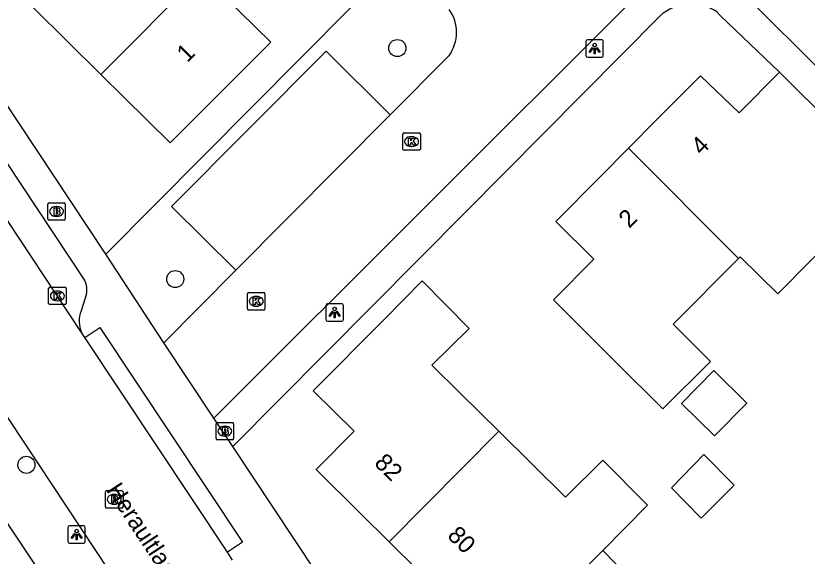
# Model space of a CAD drawing. Extents: x 157767 to 159171, y 387842 to 389425.
# Drawn here: x 158577.27 to 158622.5, y 388679.94 to 388710.83 of the extents above; entities that cross this region are included whole.
import ezdxf

# ---------------------------------------------------------------- set-up
doc = ezdxf.new("R2010")
doc.units = 0
for name, color, linetype in [('IMGEO_Boom', 7, 'Continuous'), ('IMGEO_Brandkraan', 7, 'Continuous'), ('IMGEO_Kolk', 7, 'Continuous'), ('IMGEO_Lichtpunt', 7, 'Continuous'), ('IMGEO_Openbare_ruimte_label', 7, 'Continuous'), ('IMGEO_Pand', 7, 'Continuous'), ('IMGEO_Pand_nummerreeks', 7, 'Continuous'), ('IMGEO_Rijbaan_lokaal_open', 7, 'Continuous'), ('IMGEO_Rioolput', 7, 'Continuous'), ('IMGEO_Voetpad_open', 7, 'Continuous')]:
    doc.layers.add(name, color=color, linetype=linetype)

msp = doc.modelspace()

# ---------------------------------------------------------------- linework, layer by layer
at = {"layer": 'IMGEO_Boom'}
for centre in [(158599.076, 388708.987), (158586.381, 388695.782), (158577.874, 388685.167)]:
    msp.add_circle(centre, 0.489, dxfattribs=at)
at = {"layer": 'IMGEO_Brandkraan'}
for p, q in [((158579.171, 388700.144), (158580.023, 388700.144)), ((158579.096, 388699.218), (158579.096, 388700.07)), ((158579.584, 388699.924), (158579.609, 388699.924)), ((158580.097, 388700.07), (158580.097, 388699.218)), ((158579.607, 388699.364), (158579.582, 388699.364)), ((158580.023, 388699.144), (158579.171, 388699.144)), ((158588.715, 388686.664), (158588.715, 388687.516)), ((158588.79, 388687.59), (158589.642, 388687.59)), ((158589.716, 388687.516), (158589.716, 388686.664)), ((158589.203, 388687.37), (158589.228, 388687.37)), ((158589.642, 388686.59), (158588.79, 388686.59)), ((158589.226, 388686.81), (158589.201, 388686.81))]:
    msp.add_line(p, q, dxfattribs=at)
for points in [[(158579.171, 388700.144), (158580.023, 388700.144)], [(158579.096, 388699.218), (158579.096, 388700.07)], [(158579.444, 388699.844), (158579.444, 388699.444), (158579.657, 388699.444)], [(158579.675, 388699.844), (158579.444, 388699.844)], [(158579.623, 388699.763), (158579.569, 388699.763), (158579.569, 388699.687)], [(158579.569, 388699.687), (158579.622, 388699.687)], [(158580.097, 388700.07), (158580.097, 388699.218)], [(158579.631, 388699.611), (158579.569, 388699.611), (158579.569, 388699.53)], [(158579.569, 388699.53), (158579.631, 388699.53)], [(158580.023, 388699.144), (158579.171, 388699.144)], [(158588.715, 388686.664), (158588.715, 388687.516)], [(158588.79, 388687.59), (158589.642, 388687.59)], [(158589.716, 388687.516), (158589.716, 388686.664)], [(158589.063, 388687.29), (158589.063, 388686.89), (158589.276, 388686.89)], [(158589.294, 388687.29), (158589.063, 388687.29)], [(158589.242, 388687.209), (158589.188, 388687.209), (158589.188, 388687.133)], [(158589.188, 388687.133), (158589.241, 388687.133)], [(158589.25, 388687.057), (158589.188, 388687.057), (158589.188, 388686.976)], [(158589.642, 388686.59), (158588.79, 388686.59)], [(158589.188, 388686.976), (158589.25, 388686.976)]]:
    msp.add_lwpolyline(points, dxfattribs=at)
for centre, radius, start, end in [((158579.173, 388700.068), 0.0765, 91.552, 178.448), ((158579.173, 388700.068), 0.0765, 91.552, 178.448), ((158580.021, 388700.068), 0.0765, 1.552, 88.448), ((158580.021, 388700.068), 0.0765, 1.552, 88.448), ((158579.624, 388699.725), 0.0379, 267.8285, 90.9355), ((158579.679, 388699.699), 0.145, 59.4692, 91.5367), ((158579.704, 388699.746), 0.0922, 285.5137, 58.1501), ((158579.173, 388699.22), 0.0765, 181.552, 268.448), ((158579.173, 388699.22), 0.0765, 181.552, 268.448), ((158579.632, 388699.57), 0.0404, 269.8759, 90.5077), ((158579.663, 388699.695), 0.251, 268.6676, 293.5347), ((158579.709, 388699.554), 0.105, 301.3115, 78.989), ((158580.021, 388699.22), 0.0765, 271.552, 358.448), ((158580.021, 388699.22), 0.0765, 271.552, 358.448), ((158588.792, 388687.514), 0.0765, 91.552, 178.448), ((158588.792, 388687.514), 0.0765, 91.552, 178.448), ((158589.64, 388687.514), 0.0765, 1.552, 88.448), ((158589.64, 388687.514), 0.0765, 1.552, 88.448), ((158589.243, 388687.171), 0.0379, 267.8285, 90.9355), ((158589.251, 388687.016), 0.0404, 269.8759, 90.5077), ((158589.298, 388687.145), 0.145, 59.4692, 91.5367), ((158589.323, 388687.192), 0.0922, 285.5137, 58.1501), ((158589.328, 388687), 0.105, 301.3115, 78.989), ((158588.792, 388686.666), 0.0765, 181.552, 268.448), ((158588.792, 388686.666), 0.0765, 181.552, 268.448), ((158589.282, 388687.141), 0.251, 268.6676, 293.5347), ((158589.64, 388686.666), 0.0765, 271.552, 358.448), ((158589.64, 388686.666), 0.0765, 271.552, 358.448)]:
    msp.add_arc(centre, radius, start, end, dxfattribs=at)
for centre, major_axis, ratio, start_param, end_param in [((158579.583, 388699.644), (-0.387, 0.002), 0.722429, 4.712389, 7.853982), ((158579.608, 388699.644), (-0.39, 0.002), 0.717154, 1.570796, 4.712389), ((158589.202, 388687.09), (-0.387, 0.002), 0.722429, 4.712389, 7.853982), ((158589.227, 388687.09), (-0.39, 0.002), 0.717154, 1.570796, 4.712389)]:
    msp.add_ellipse(centre, major_axis=major_axis, ratio=ratio, start_param=start_param, end_param=end_param, dxfattribs=at)
at = {"layer": 'IMGEO_Kolk'}
for p, q in [((158599.389, 388703.216), (158599.389, 388704.068)), ((158599.464, 388704.142), (158600.316, 388704.142)), ((158599.877, 388703.922), (158599.902, 388703.922)), ((158600.39, 388704.068), (158600.39, 388703.216)), ((158599.9, 388703.362), (158599.875, 388703.362)), ((158600.316, 388703.142), (158599.464, 388703.142)), ((158579.144, 388694.395), (158579.144, 388695.247)), ((158579.219, 388695.321), (158580.071, 388695.321)), ((158580.145, 388695.247), (158580.145, 388694.395)), ((158579.632, 388695.101), (158579.657, 388695.101)), ((158590.509, 388694.084), (158590.509, 388694.936)), ((158590.584, 388695.01), (158591.436, 388695.01)), ((158590.997, 388694.79), (158591.022, 388694.79)), ((158591.51, 388694.936), (158591.51, 388694.084)), ((158580.071, 388694.321), (158579.219, 388694.321)), ((158579.655, 388694.541), (158579.63, 388694.541)), ((158591.436, 388694.01), (158590.584, 388694.01)), ((158591.02, 388694.23), (158590.995, 388694.23))]:
    msp.add_line(p, q, dxfattribs=at)
for points in [[(158599.389, 388703.216), (158599.389, 388704.068)], [(158599.464, 388704.142), (158600.316, 388704.142)], [(158599.71, 388703.842), (158599.833, 388703.842), (158599.833, 388703.691), (158599.963, 388703.842), (158600.127, 388703.842), (158599.981, 388703.691), (158600.134, 388703.442), (158599.982, 388703.442), (158599.897, 388703.606), (158599.833, 388703.539), (158599.833, 388703.442), (158599.71, 388703.442), (158599.71, 388703.842)], [(158600.39, 388704.068), (158600.39, 388703.216)], [(158600.316, 388703.142), (158599.464, 388703.142)], [(158579.144, 388694.395), (158579.144, 388695.247)], [(158579.219, 388695.321), (158580.071, 388695.321)], [(158580.145, 388695.247), (158580.145, 388694.395)], [(158579.465, 388695.021), (158579.588, 388695.021), (158579.588, 388694.87), (158579.718, 388695.021), (158579.882, 388695.021), (158579.736, 388694.87), (158579.889, 388694.621), (158579.737, 388694.621), (158579.652, 388694.785), (158579.588, 388694.718), (158579.588, 388694.621), (158579.465, 388694.621), (158579.465, 388695.021)], [(158590.509, 388694.084), (158590.509, 388694.936)], [(158590.584, 388695.01), (158591.436, 388695.01)], [(158590.83, 388694.71), (158590.953, 388694.71), (158590.953, 388694.559), (158591.083, 388694.71), (158591.247, 388694.71), (158591.101, 388694.559), (158591.254, 388694.31), (158591.102, 388694.31), (158591.017, 388694.474), (158590.953, 388694.407), (158590.953, 388694.31), (158590.83, 388694.31), (158590.83, 388694.71)], [(158591.51, 388694.936), (158591.51, 388694.084)], [(158580.071, 388694.321), (158579.219, 388694.321)], [(158591.436, 388694.01), (158590.584, 388694.01)]]:
    msp.add_lwpolyline(points, dxfattribs=at)
for centre, start, end in [((158599.466, 388704.066), 91.552, 178.448), ((158599.466, 388704.066), 91.552, 178.448), ((158600.314, 388704.066), 1.552, 88.448), ((158600.314, 388704.066), 1.552, 88.448), ((158599.466, 388703.218), 181.552, 268.448), ((158599.466, 388703.218), 181.552, 268.448), ((158600.314, 388703.218), 271.552, 358.448), ((158600.314, 388703.218), 271.552, 358.448), ((158579.221, 388695.245), 91.552, 178.448), ((158579.221, 388695.245), 91.552, 178.448), ((158580.069, 388695.245), 1.552, 88.448), ((158580.069, 388695.245), 1.552, 88.448), ((158590.586, 388694.934), 91.552, 178.448), ((158590.586, 388694.934), 91.552, 178.448), ((158591.434, 388694.934), 1.552, 88.448), ((158591.434, 388694.934), 1.552, 88.448), ((158579.221, 388694.397), 181.552, 268.448), ((158579.221, 388694.397), 181.552, 268.448), ((158580.069, 388694.397), 271.552, 358.448), ((158580.069, 388694.397), 271.552, 358.448), ((158590.586, 388694.086), 181.552, 268.448), ((158590.586, 388694.086), 181.552, 268.448), ((158591.434, 388694.086), 271.552, 358.448), ((158591.434, 388694.086), 271.552, 358.448)]:
    msp.add_arc(centre, 0.0765, start, end, dxfattribs=at)
for centre, major_axis, ratio, start_param, end_param in [((158599.876, 388703.642), (-0.387, 0.002), 0.722429, 4.712389, 7.853982), ((158599.901, 388703.642), (-0.39, 0.002), 0.717154, 1.570796, 4.712389), ((158579.631, 388694.821), (-0.387, 0.002), 0.722429, 4.712389, 7.853982), ((158579.656, 388694.821), (-0.39, 0.002), 0.717154, 1.570796, 4.712389), ((158590.996, 388694.51), (-0.387, 0.002), 0.722429, 4.712389, 7.853982), ((158591.021, 388694.51), (-0.39, 0.002), 0.717154, 1.570796, 4.712389)]:
    msp.add_ellipse(centre, major_axis=major_axis, ratio=ratio, start_param=start_param, end_param=end_param, dxfattribs=at)
at = {"layer": 'IMGEO_Lichtpunt'}
for p, q in [((158609.852, 388709.363), (158609.852, 388708.556)), ((158609.852, 388709.363), (158609.852, 388708.556)), ((158610.754, 388709.458), (158609.946, 388709.458)), ((158610.754, 388709.458), (158609.946, 388709.458)), ((158610.848, 388708.556), (158610.848, 388709.363)), ((158610.848, 388708.556), (158610.848, 388709.363)), ((158609.946, 388708.462), (158610.754, 388708.462)), ((158609.946, 388708.462), (158610.754, 388708.462)), ((158594.994, 388694.277), (158594.994, 388693.47)), ((158594.994, 388694.277), (158594.994, 388693.47)), ((158595.896, 388694.372), (158595.088, 388694.372)), ((158595.896, 388694.372), (158595.088, 388694.372)), ((158595.99, 388693.47), (158595.99, 388694.277)), ((158595.99, 388693.47), (158595.99, 388694.277)), ((158595.088, 388693.376), (158595.896, 388693.376)), ((158595.088, 388693.376), (158595.896, 388693.376)), ((158580.245, 388681.584), (158580.245, 388680.777)), ((158580.245, 388681.584), (158580.245, 388680.777)), ((158581.147, 388681.679), (158580.339, 388681.679)), ((158581.147, 388681.679), (158580.339, 388681.679)), ((158581.241, 388680.777), (158581.241, 388681.584)), ((158581.241, 388680.777), (158581.241, 388681.584)), ((158580.339, 388680.683), (158581.147, 388680.683)), ((158580.339, 388680.683), (158581.147, 388680.683))]:
    msp.add_line(p, q, dxfattribs=at)
for points in [[(158610.226, 388709.027), (158610.265, 388708.999), (158610.077, 388708.737), (158610.039, 388708.764), (158610.226, 388709.027)], [(158610.328, 388708.979), (158610.375, 388708.979), (158610.375, 388708.657), (158610.328, 388708.657), (158610.328, 388708.979)], [(158610.438, 388708.999), (158610.476, 388709.026), (158610.663, 388708.764), (158610.624, 388708.736), (158610.438, 388708.999)], [(158595.368, 388693.941), (158595.407, 388693.913), (158595.219, 388693.651), (158595.181, 388693.678), (158595.368, 388693.941)], [(158595.47, 388693.893), (158595.517, 388693.893), (158595.517, 388693.571), (158595.47, 388693.571), (158595.47, 388693.893)], [(158595.58, 388693.913), (158595.618, 388693.94), (158595.805, 388693.678), (158595.766, 388693.65), (158595.58, 388693.913)], [(158580.619, 388681.248), (158580.658, 388681.22), (158580.47, 388680.958), (158580.432, 388680.985), (158580.619, 388681.248)], [(158580.721, 388681.2), (158580.768, 388681.2), (158580.768, 388680.878), (158580.721, 388680.878), (158580.721, 388681.2)], [(158580.831, 388681.22), (158580.869, 388681.247), (158581.056, 388680.985), (158581.017, 388680.957), (158580.831, 388681.22)]]:
    msp.add_lwpolyline(points, dxfattribs=at)
for centre in [(158610.351, 388709.161), (158595.493, 388694.075), (158580.744, 388681.382)]:
    msp.add_circle(centre, 0.0994, dxfattribs=at)
for centre, start, end in [((158609.946, 388709.363), 90, 180), ((158609.946, 388709.363), 90, 180), ((158610.754, 388709.363), 0, 90), ((158610.754, 388709.363), 0, 90), ((158609.946, 388708.556), 180, 270), ((158609.946, 388708.556), 180, 270), ((158610.754, 388708.556), 270, 0), ((158610.754, 388708.556), 270, 360), ((158595.088, 388694.277), 90, 180), ((158595.088, 388694.277), 90, 180), ((158595.896, 388694.277), 0, 90), ((158595.896, 388694.277), 0, 90), ((158595.088, 388693.47), 180, 270), ((158595.088, 388693.47), 180, 270), ((158595.896, 388693.47), 270, 0), ((158595.896, 388693.47), 270, 360), ((158580.339, 388681.584), 90, 180), ((158580.339, 388681.584), 90, 180), ((158581.147, 388681.584), 0, 90), ((158581.147, 388681.584), 0, 90), ((158580.339, 388680.777), 180, 270), ((158580.339, 388680.777), 180, 270), ((158581.147, 388680.777), 270, 0), ((158581.147, 388680.777), 270, 360)]:
    msp.add_arc(centre, 0.0946, start, end, dxfattribs=at)
at = {"layer": 'IMGEO_Pand'}
for points in [[(158587.86, 388713.256), (158588.285, 388712.836), (158591.841, 388709.321), (158586.084, 388703.566), (158582.129, 388707.483)], [(158582.129, 388707.483), (158587.86, 388713.256)], [(158582.129, 388707.483), (158578.285, 388711.289)], [(158612.285, 388703.261), (158613.912, 388704.9), (158616.398, 388707.404), (158618.603, 388705.285), (158620.916, 388707.61)], [(158620.916, 388707.61), (158627.178, 388701.379)], [(158618.579, 388696.961), (158614.845, 388693.202), (158616.964, 388691.079), (158614.258, 388688.374), (158611.54, 388691.054), (158608.005, 388694.59), (158610.311, 388696.924), (158608.13, 388699.076), (158610.64, 388701.604), (158612.285, 388703.261)], [(158618.579, 388696.961), (158612.285, 388703.261)], [(158627.178, 388701.379), (158624.499, 388698.663), (158620.823, 388694.936), (158618.674, 388697.056), (158618.579, 388696.961)], [(158598.603, 388680.763), (158596.943, 388682.41), (158594.43, 388684.904), (158596.598, 388687.089), (158594.269, 388689.399), (158598.319, 388693.481), (158600.503, 388695.682), (158603.189, 388692.961), (158601.054, 388690.854), (158602.675, 388689.253), (158604.873, 388687.082)], [(158615.308, 388688.674), (158617.194, 388686.815), (158619.047, 388688.694), (158617.162, 388690.554), (158615.308, 388688.674)], [(158604.873, 388687.082), (158598.603, 388680.763)], [(158610.817, 388680.275), (158613.377, 388682.855), (158610.813, 388685.432), (158608.687, 388683.316), (158604.873, 388687.082)], [(158618.333, 388684.002), (158616.448, 388682.117), (158614.748, 388683.857), (158616.598, 388685.761), (158618.333, 388684.002)], [(158598.603, 388680.763), (158600.259, 388679.12), (158602.777, 388676.621), (158601.58, 388675.421), (158603.806, 388673.211), (158604.52, 388673.93)], [(158604.52, 388673.93), (158607.263, 388676.694), (158610.817, 388680.275)], [(158610.817, 388680.275), (158610.942, 388680.145), (158611.423, 388679.646), (158613.336, 388677.663), (158612.859, 388677.203), (158616.677, 388673.444), (158615.024, 388671.782)]]:
    msp.add_lwpolyline(points, dxfattribs=at)
at = {"layer": 'IMGEO_Rijbaan_lokaal_open'}
for points in [[(158581.03, 388692.723), (158555.629, 388731.157)], [(158618.407, 388712.542), (158654.244, 388677.057)], [(158588.577, 388687.835), (158612.643, 388711.887)], [(158602.028, 388708.553), (158598.663, 388705.166)], [(158598.663, 388705.166), (158589.843, 388696.287)], [(158589.843, 388696.287), (158585.728, 388692.145)], [(158589.092, 388669.288), (158576.936, 388687.705), (158573.576, 388692.758)], [(158581.213, 388692.446), (158581.03, 388692.723)], [(158589.36, 388680.167), (158581.213, 388692.446)], [(158588.577, 388687.835), (158585.728, 388692.145)], [(158589.66, 388679.714), (158589.36, 388680.167)]]:
    msp.add_lwpolyline(points, dxfattribs=at)
msp.add_arc((158600.189, 388709.88), 2.268, 324.1775, 35.3012, dxfattribs=at)
at = {"layer": 'IMGEO_Rioolput'}
for p, q in [((158582.396, 388682.764), (158582.396, 388683.616)), ((158582.471, 388683.69), (158583.323, 388683.69)), ((158582.884, 388683.47), (158582.909, 388683.47)), ((158583.397, 388683.616), (158583.397, 388682.764)), ((158583.323, 388682.69), (158582.471, 388682.69)), ((158582.907, 388682.91), (158582.882, 388682.91))]:
    msp.add_line(p, q, dxfattribs=at)
for points in [[(158582.396, 388682.764), (158582.396, 388683.616)], [(158582.471, 388683.69), (158583.323, 388683.69)], [(158582.985, 388683.388), (158582.733, 388683.39), (158582.733, 388682.99)], [(158583.397, 388683.616), (158583.397, 388682.764)], [(158582.733, 388682.99), (158582.857, 388682.99), (158582.857, 388683.152), (158582.868, 388683.152)], [(158582.911, 388683.309), (158582.857, 388683.309), (158582.857, 388683.228)], [(158582.857, 388683.228), (158582.909, 388683.228)], [(158582.915, 388683.123), (158582.986, 388682.99), (158583.126, 388682.99), (158583.061, 388683.116)], [(158583.323, 388682.69), (158582.471, 388682.69)]]:
    msp.add_lwpolyline(points, dxfattribs=at)
for centre, radius, start, end in [((158582.473, 388683.614), 0.0765, 91.552, 178.448), ((158582.473, 388683.614), 0.0765, 91.552, 178.448), ((158582.984, 388683.278), 0.109, 350.3612, 89.416), ((158583.321, 388683.614), 0.0765, 1.552, 88.448), ((158583.321, 388683.614), 0.0765, 1.552, 88.448), ((158582.867, 388683.099), 0.0533, 26.0293, 88.6989), ((158582.893, 388683.417), 0.19, 274.7715, 282.9687), ((158582.917, 388683.213), 0.0964, 77.0061, 93.1865), ((158582.931, 388683.27), 0.0378, 276.6634, 79.6772), ((158582.982, 388683.278), 0.112, 277.5842, 350.9817), ((158582.966, 388683.063), 0.108, 29.5134, 73.7905), ((158582.473, 388682.766), 0.0765, 181.552, 268.448), ((158582.473, 388682.766), 0.0765, 181.552, 268.448), ((158583.321, 388682.766), 0.0765, 271.552, 358.448), ((158583.321, 388682.766), 0.0765, 271.552, 358.448)]:
    msp.add_arc(centre, radius, start, end, dxfattribs=at)
for centre, major_axis, ratio, start_param, end_param in [((158582.883, 388683.19), (-0.387, 0.002), 0.722429, 4.712389, 7.853982), ((158582.908, 388683.19), (-0.39, 0.002), 0.717154, 1.570796, 4.712389)]:
    msp.add_ellipse(centre, major_axis=major_axis, ratio=ratio, start_param=start_param, end_param=end_param, dxfattribs=at)
at = {"layer": 'IMGEO_Voetpad_open'}
for points in [[(158582.41, 388697.212), (158558.733, 388732.954)], [(158558.611, 388729.816), (158581.21, 388695.685)], [(158582.41, 388697.212), (158599.137, 388714.078)], [(158617.336, 388711.055), (158617.55, 388710.832), (158620.916, 388707.61)], [(158589.669, 388686.22), (158597.592, 388694.201), (158602.961, 388699.609), (158614.097, 388710.83)], [(158589.843, 388696.287), (158586.162, 388699.928), (158595.004, 388708.814), (158598.663, 388705.166)], [(158585.728, 388692.145), (158582.41, 388697.212)], [(158581.303, 388694.934), (158581.006, 388693.973)], [(158581.213, 388692.446), (158582.08, 388693.021), (158590.227, 388680.742), (158589.36, 388680.167)], [(158570.547, 388691.173), (158590.346, 388661.446), (158589.411, 388660.505)], [(158589.669, 388686.22), (158588.577, 388687.835)], [(158619.337, 388641.484), (158589.669, 388686.22)]]:
    msp.add_lwpolyline(points, dxfattribs=at)
for centre, radius, start, end in [((158615.86, 388708.878), 2.63, 55.8576, 132.0898), ((158580.306, 388695.192), 1.03, 345.5104, 28.6082), ((158582.472, 388693.376), 1.583, 157.8382, 204.3617)]:
    msp.add_arc(centre, radius, start, end, dxfattribs=at)

# ---------------------------------------------------------------- texts
at = {"layer": 'IMGEO_Openbare_ruimte_label'}
msp.add_text('Heraultlaan', height=1, rotation=303.4994, dxfattribs=at).set_placement((158582.412, 388683.717))
at = {"layer": 'IMGEO_Pand_nummerreeks'}
for s, rotation, p in [('1', 44.99, (158587.067, 388708.111)), ('4', 45.2071, (158616.465, 388702.816)), ('2', 45.2071, (158612.329, 388698.65)), ('82', 315.2205, (158597.703, 388685.207)), ('80', 315.2233, (158601.88, 388681.06))]:
    msp.add_text(s, height=1, rotation=rotation, dxfattribs=at).set_placement(p)

doc.saveas('drawing.dxf')
